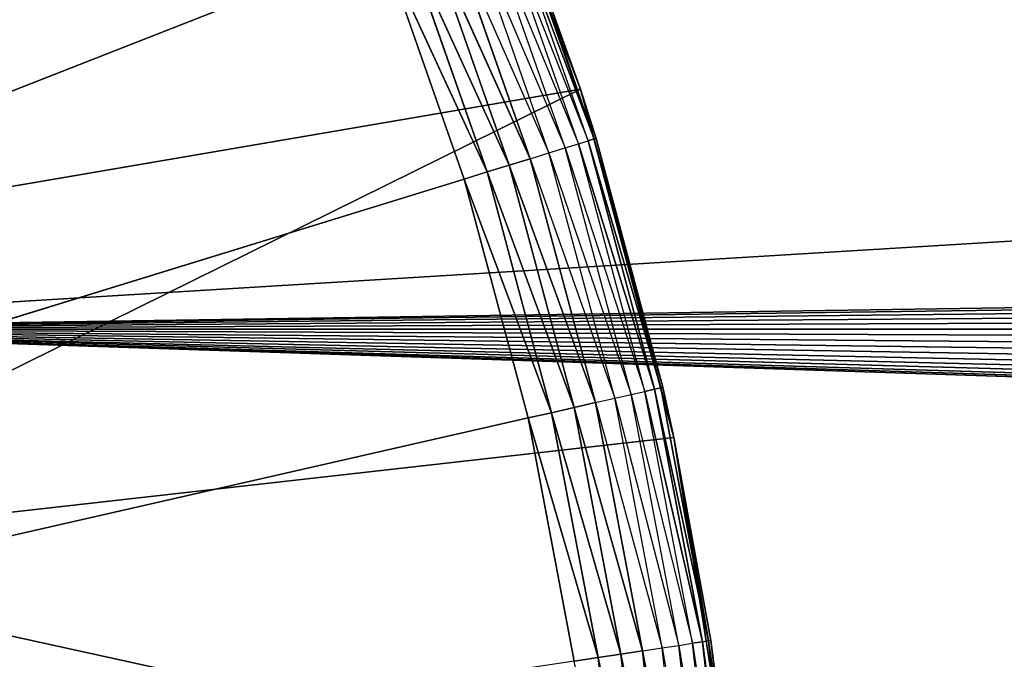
# Model space of a CAD drawing. Extents: x 0.1 to 17.7, y 0.1 to 17.7.
# Tile 260 of 656: x 1.991 to 2.1337, y 16.2539 to 16.3467. Entities that reach past the tile are written whole.
import ezdxf

# ---------------------------------------------------------------- set-up
doc = ezdxf.new("R2010")
doc.units = 0
doc.header["$LTSCALE"] = 2.54
doc.layers.get('0').update_dxf_attribs({"color": 13, "linetype": 'CONTINUOUS'})

# ---------------------------------------------------------------- blocks, each defined once
blk = doc.blocks.new('KOSZ_NA__MIECI_Z_POKRYWK__')
at = {"color": 0}
for p, q in [((1.92566, 16.30184, 10.6), (17.14677, 17.23213, 10.6)), ((1.92566, 16.30184, 10.6), (17.14677, 17.23213, 10.6)), ((15.97706, 16.51102, 10.6), (1.92566, 16.30184, 10.6)), ((15.97706, 16.51102, 10.6), (1.92566, 16.30184, 10.6)), ((15.92177, 16.48524, 10.6), (1.92566, 16.30184, 10.6)), ((15.92177, 16.48524, 10.6), (1.92566, 16.30184, 10.6)), ((15.87179, 16.45025, 10.6), (1.92566, 16.30184, 10.6)), ((15.87179, 16.45025, 10.6), (1.92566, 16.30184, 10.6)), ((15.82865, 16.40711, 10.6), (1.92566, 16.30184, 10.6)), ((15.82865, 16.40711, 10.6), (1.92566, 16.30184, 10.6)), ((2.05354, 16.3855, 10.5), (2.07229, 16.33664, 10.5)), ((2.05354, 16.3855, 10.5), (2.07229, 16.33664, 10.5)), ((2.07199, 16.32872, 10.31), (2.05971, 16.36382, 10.31)), ((2.05971, 16.36382, 10.31), (2.0734, 16.32915, 10.31316)), ((2.0734, 16.32915, 10.31316), (2.06108, 16.36436, 10.31316)), ((2.06108, 16.36436, 10.31316), (2.07426, 16.32942, 10.31653)), ((2.06108, 16.36436, 10.31316), (2.07426, 16.32942, 10.31653)), ((2.07426, 16.32942, 10.31653), (2.06192, 16.36469, 10.31653)), ((2.07426, 16.32942, 10.31653), (2.06192, 16.36469, 10.31653)), ((2.07229, 16.33664, 10.32), (2.0622, 16.3648, 10.32)), ((2.0622, 16.3648, 10.32), (2.07229, 16.33664, 10.5)), ((2.0622, 16.3648, 10.32), (2.07229, 16.33664, 10.5)), ((2.0622, 16.3648, 10.32), (2.07426, 16.32942, 10.31653)), ((2.07008, 16.32813, 10.30714), (2.05785, 16.36309, 10.30714)), ((2.05785, 16.36309, 10.30714), (2.07199, 16.32872, 10.31)), ((2.05289, 16.36115, 10.30268), (2.06772, 16.3274, 10.30468)), ((2.065, 16.32656, 10.30268), (2.05289, 16.36115, 10.30268)), ((2.06772, 16.3274, 10.30468), (2.05555, 16.36219, 10.30468)), ((2.05555, 16.36219, 10.30468), (2.07008, 16.32813, 10.30714)), ((2.06198, 16.32563, 10.30121), (2.04995, 16.35999, 10.30121)), ((2.04995, 16.35999, 10.30121), (2.065, 16.32656, 10.30268)), ((2.04995, 16.35999, 10.30121), (2.065, 16.32656, 10.30268)), ((2.06198, 16.32563, 10.30121), (2.04995, 16.35999, 10.30121)), ((2.05876, 16.32464, 10.3003), (2.04682, 16.35876, 10.3003)), ((2.04682, 16.35876, 10.3003), (2.06198, 16.32563, 10.30121)), ((2.04682, 16.35876, 10.3003), (2.06198, 16.32563, 10.30121)), ((2.05876, 16.32464, 10.3003), (2.04682, 16.35876, 10.3003)), ((1.59676, 16.18213, 10.3), (2.04358, 16.35749, 10.3)), ((1.59676, 16.18213, 10.3), (2.04358, 16.35749, 10.3)), ((15.79366, 16.35713, 10.6), (1.92566, 16.30184, 10.6)), ((15.79366, 16.35713, 10.6), (1.92566, 16.30184, 10.6)), ((2.04358, 16.35749, 10.3), (2.05544, 16.32361, 10.3)), ((2.04358, 16.35749, 10.3), (2.05544, 16.32361, 10.3)), ((2.04358, 16.35749, 10.3), (2.05876, 16.32464, 10.3003)), ((2.04358, 16.35749, 10.3), (2.05876, 16.32464, 10.3003)), ((2.07229, 16.33664, 10.5), (1.92219, 16.31097, 10.5)), ((2.07229, 16.33664, 10.5), (1.92219, 16.31097, 10.5)), ((2.07229, 16.33664, 10.5), (1.93577, 16.26917, 10.5)), ((2.07229, 16.33664, 10.5), (1.93577, 16.26917, 10.5)), ((2.07229, 16.33664, 10.32), (2.07426, 16.32942, 10.31653)), ((2.07455, 16.32951, 10.32), (2.07229, 16.33664, 10.5)), ((2.07229, 16.33664, 10.5), (2.08584, 16.28609, 10.5)), ((2.07455, 16.32951, 10.32), (2.07229, 16.33664, 10.32)), ((2.07229, 16.33664, 10.32), (2.07229, 16.33664, 10.5)), ((2.07455, 16.32951, 10.32), (2.07229, 16.33664, 10.5)), ((2.07229, 16.33664, 10.32), (2.07229, 16.33664, 10.5)), ((2.07229, 16.33664, 10.5), (2.08584, 16.28609, 10.5)), ((2.0734, 16.32915, 10.31316), (2.07426, 16.32942, 10.31653)), ((2.0734, 16.32915, 10.31316), (2.07426, 16.32942, 10.31653)), ((2.07455, 16.32951, 10.32), (2.07426, 16.32942, 10.31653)), ((2.08423, 16.29339, 10.32), (2.07426, 16.32942, 10.31653)), ((2.08423, 16.29339, 10.32), (2.07426, 16.32942, 10.31653)), ((2.08393, 16.29332, 10.31653), (2.07426, 16.32942, 10.31653)), ((2.08393, 16.29332, 10.31653), (2.07426, 16.32942, 10.31653)), ((2.08423, 16.29339, 10.32), (2.07455, 16.32951, 10.32)), ((2.07455, 16.32951, 10.32), (2.08584, 16.28609, 10.5)), ((2.07455, 16.32951, 10.32), (2.08584, 16.28609, 10.5)), ((2.08423, 16.29339, 10.32), (2.07455, 16.32951, 10.32)), ((2.06772, 16.3274, 10.30468), (2.07008, 16.32813, 10.30714)), ((2.07008, 16.32813, 10.30714), (2.07199, 16.32872, 10.31)), ((2.07967, 16.29235, 10.30714), (2.07008, 16.32813, 10.30714)), ((2.07008, 16.32813, 10.30714), (2.08162, 16.29279, 10.31)), ((2.07199, 16.32872, 10.31), (2.0734, 16.32915, 10.31316)), ((2.08162, 16.29279, 10.31), (2.07199, 16.32872, 10.31)), ((2.07199, 16.32872, 10.31), (2.08305, 16.29312, 10.31316)), ((2.07199, 16.32872, 10.31), (2.08305, 16.29312, 10.31316)), ((2.08305, 16.29312, 10.31316), (2.0734, 16.32915, 10.31316)), ((2.0734, 16.32915, 10.31316), (2.08393, 16.29332, 10.31653)), ((2.0734, 16.32915, 10.31316), (2.08393, 16.29332, 10.31653)), ((2.08305, 16.29312, 10.31316), (2.0734, 16.32915, 10.31316)), ((2.06198, 16.32563, 10.30121), (2.065, 16.32656, 10.30268)), ((2.06198, 16.32563, 10.30121), (2.065, 16.32656, 10.30268)), ((2.065, 16.32656, 10.30268), (2.06772, 16.3274, 10.30468)), ((2.065, 16.32656, 10.30268), (2.07726, 16.2918, 10.30468)), ((2.07448, 16.29117, 10.30268), (2.065, 16.32656, 10.30268)), ((2.07726, 16.2918, 10.30468), (2.06772, 16.3274, 10.30468)), ((2.06772, 16.3274, 10.30468), (2.07967, 16.29235, 10.30714)), ((2.05876, 16.32464, 10.3003), (2.06198, 16.32563, 10.30121)), ((2.05876, 16.32464, 10.3003), (2.06198, 16.32563, 10.30121)), ((2.0714, 16.29046, 10.30121), (2.06198, 16.32563, 10.30121)), ((2.06198, 16.32563, 10.30121), (2.07448, 16.29117, 10.30268)), ((2.06198, 16.32563, 10.30121), (2.07448, 16.29117, 10.30268)), ((2.0714, 16.29046, 10.30121), (2.06198, 16.32563, 10.30121)), ((2.05544, 16.32361, 10.3), (2.05876, 16.32464, 10.3003)), ((2.05544, 16.32361, 10.3), (2.05876, 16.32464, 10.3003)), ((2.06812, 16.28971, 10.3003), (2.05876, 16.32464, 10.3003)), ((2.05876, 16.32464, 10.3003), (2.0714, 16.29046, 10.30121)), ((2.05876, 16.32464, 10.3003), (2.0714, 16.29046, 10.30121)), ((2.06812, 16.28971, 10.3003), (2.05876, 16.32464, 10.3003)), ((2.05544, 16.32361, 10.3), (1.59676, 16.18213, 10.3)), ((2.05544, 16.32361, 10.3), (1.59676, 16.18213, 10.3)), ((2.05544, 16.32361, 10.3), (2.06473, 16.28894, 10.3)), ((2.05544, 16.32361, 10.3), (2.06473, 16.28894, 10.3)), ((2.05544, 16.32361, 10.3), (2.06812, 16.28971, 10.3003)), ((2.05544, 16.32361, 10.3), (2.06812, 16.28971, 10.3003)), ((1.92566, 16.30184, 10.5), (15.76787, 16.30184, 10.5)), ((1.92566, 16.30184, 10.5), (15.76787, 16.30184, 10.5)), ((15.82865, 15.95715, 10.6), (1.92566, 16.30184, 10.6)), ((1.92566, 16.30184, 10.6), (15.87179, 15.91402, 10.6)), ((1.92566, 16.30184, 10.6), (15.87179, 15.91402, 10.6)), ((1.92566, 16.30184, 10.6), (15.92177, 15.87902, 10.6)), ((15.79366, 16.00713, 10.6), (1.92566, 16.30184, 10.6)), ((15.82865, 15.95715, 10.6), (1.92566, 16.30184, 10.6)), ((15.79366, 16.00713, 10.6), (1.92566, 16.30184, 10.6)), ((15.76787, 16.06242, 10.6), (1.92566, 16.30184, 10.6)), ((15.76787, 16.06242, 10.6), (1.92566, 16.30184, 10.6)), ((15.75208, 16.12135, 10.6), (1.92566, 16.30184, 10.6)), ((15.74677, 16.18213, 10.6), (1.92566, 16.30184, 10.6)), ((15.75208, 16.12135, 10.6), (1.92566, 16.30184, 10.6)), ((15.74677, 16.18213, 10.6), (1.92566, 16.30184, 10.6)), ((15.75208, 16.24291, 10.6), (1.92566, 16.30184, 10.6)), ((15.75208, 16.24291, 10.6), (1.92566, 16.30184, 10.6)), ((15.76787, 16.30184, 10.6), (1.92566, 16.30184, 10.6)), ((15.76787, 16.30184, 10.6), (1.92566, 16.30184, 10.6)), ((16.03599, 15.83745, 10.6), (1.92566, 16.30184, 10.6)), ((16.03599, 15.83745, 10.6), (1.92566, 16.30184, 10.6)), ((15.97706, 15.85324, 10.6), (1.92566, 16.30184, 10.6)), ((15.97706, 15.85324, 10.6), (1.92566, 16.30184, 10.6)), ((1.92566, 16.30184, 10.6), (15.92177, 15.87902, 10.6)), ((2.07726, 16.2918, 10.30468), (2.07967, 16.29235, 10.30714)), ((2.07967, 16.29235, 10.30714), (2.08162, 16.29279, 10.31)), ((2.08655, 16.25595, 10.30714), (2.07967, 16.29235, 10.30714)), ((2.07967, 16.29235, 10.30714), (2.08853, 16.25625, 10.31)), ((2.08162, 16.29279, 10.31), (2.08305, 16.29312, 10.31316)), ((2.08162, 16.29279, 10.31), (2.08305, 16.29312, 10.31316)), ((2.08853, 16.25625, 10.31), (2.08162, 16.29279, 10.31)), ((2.08162, 16.29279, 10.31), (2.08999, 16.25647, 10.31316)), ((2.08162, 16.29279, 10.31), (2.08999, 16.25647, 10.31316)), ((2.08305, 16.29312, 10.31316), (2.08393, 16.29332, 10.31653)), ((2.08305, 16.29312, 10.31316), (2.08393, 16.29332, 10.31653)), ((2.08999, 16.25647, 10.31316), (2.08305, 16.29312, 10.31316)), ((2.08305, 16.29312, 10.31316), (2.09088, 16.25661, 10.31653)), ((2.08305, 16.29312, 10.31316), (2.09088, 16.25661, 10.31653)), ((2.08999, 16.25647, 10.31316), (2.08305, 16.29312, 10.31316)), ((2.08423, 16.29339, 10.32), (2.08393, 16.29332, 10.31653)), ((2.08584, 16.28609, 10.32), (2.08393, 16.29332, 10.31653)), ((2.09088, 16.25661, 10.31653), (2.08393, 16.29332, 10.31653)), ((2.09088, 16.25661, 10.31653), (2.08393, 16.29332, 10.31653)), ((2.08584, 16.28609, 10.32), (2.08423, 16.29339, 10.32)), ((2.08423, 16.29339, 10.32), (2.08584, 16.28609, 10.5)), ((2.08423, 16.29339, 10.32), (2.08584, 16.28609, 10.5)), ((2.0714, 16.29046, 10.30121), (2.07448, 16.29117, 10.30268)), ((2.0714, 16.29046, 10.30121), (2.07448, 16.29117, 10.30268)), ((2.07448, 16.29117, 10.30268), (2.07726, 16.2918, 10.30468)), ((2.07448, 16.29117, 10.30268), (2.08412, 16.25559, 10.30468)), ((2.08129, 16.25516, 10.30268), (2.07448, 16.29117, 10.30268)), ((2.08412, 16.25559, 10.30468), (2.07726, 16.2918, 10.30468)), ((2.07726, 16.2918, 10.30468), (2.08655, 16.25595, 10.30714)), ((2.06473, 16.28894, 10.3), (2.06812, 16.28971, 10.3003)), ((2.06473, 16.28894, 10.3), (2.06812, 16.28971, 10.3003)), ((2.06812, 16.28971, 10.3003), (2.0714, 16.29046, 10.30121)), ((2.06812, 16.28971, 10.3003), (2.0714, 16.29046, 10.30121)), ((2.07484, 16.25419, 10.3003), (2.06812, 16.28971, 10.3003)), ((2.06812, 16.28971, 10.3003), (2.07817, 16.25469, 10.30121)), ((2.06812, 16.28971, 10.3003), (2.07817, 16.25469, 10.30121)), ((2.07484, 16.25419, 10.3003), (2.06812, 16.28971, 10.3003)), ((2.07817, 16.25469, 10.30121), (2.0714, 16.29046, 10.30121)), ((2.0714, 16.29046, 10.30121), (2.08129, 16.25516, 10.30268)), ((2.0714, 16.29046, 10.30121), (2.08129, 16.25516, 10.30268)), ((2.07817, 16.25469, 10.30121), (2.0714, 16.29046, 10.30121)), ((2.06473, 16.28894, 10.3), (1.59676, 16.18213, 10.3)), ((2.06473, 16.28894, 10.3), (1.59676, 16.18213, 10.3)), ((2.06473, 16.28894, 10.3), (2.0714, 16.25367, 10.3)), ((2.06473, 16.28894, 10.3), (2.0714, 16.25367, 10.3)), ((2.06473, 16.28894, 10.3), (2.07484, 16.25419, 10.3003)), ((2.06473, 16.28894, 10.3), (2.07484, 16.25419, 10.3003)), ((2.08584, 16.28609, 10.5), (1.93577, 16.26917, 10.5)), ((2.08584, 16.28609, 10.5), (1.93577, 16.26917, 10.5)), ((2.08584, 16.28609, 10.32), (2.08584, 16.28609, 10.5)), ((2.08584, 16.28609, 10.5), (2.09118, 16.25665, 10.32)), ((2.09118, 16.25665, 10.32), (2.08584, 16.28609, 10.32)), ((2.08584, 16.28609, 10.5), (2.09118, 16.25665, 10.32)), ((2.08584, 16.28609, 10.5), (2.09403, 16.23439, 10.5)), ((2.08584, 16.28609, 10.32), (2.08584, 16.28609, 10.5)), ((2.08584, 16.28609, 10.5), (2.09403, 16.23439, 10.5)), ((2.08584, 16.28609, 10.32), (2.09088, 16.25661, 10.31653)), ((2.09403, 16.23439, 10.5), (1.93577, 16.26917, 10.5)), ((2.09403, 16.23439, 10.5), (1.93577, 16.26917, 10.5)), ((2.08999, 16.25647, 10.31316), (2.09088, 16.25661, 10.31653)), ((2.08999, 16.25647, 10.31316), (2.09088, 16.25661, 10.31653)), ((2.09118, 16.25665, 10.32), (2.09088, 16.25661, 10.31653)), ((2.09506, 16.21947, 10.31653), (2.09088, 16.25661, 10.31653)), ((2.09088, 16.25661, 10.31653), (2.09403, 16.23439, 10.32)), ((2.09506, 16.21947, 10.31653), (2.09088, 16.25661, 10.31653)), ((2.09403, 16.23439, 10.5), (2.09118, 16.25665, 10.32)), ((2.09403, 16.23439, 10.5), (2.09118, 16.25665, 10.32)), ((2.09403, 16.23439, 10.32), (2.09118, 16.25665, 10.32)), ((2.08129, 16.25516, 10.30268), (2.08412, 16.25559, 10.30468)), ((2.08412, 16.25559, 10.30468), (2.08655, 16.25595, 10.30714)), ((2.08824, 16.21896, 10.30468), (2.08412, 16.25559, 10.30468)), ((2.08412, 16.25559, 10.30468), (2.0907, 16.21915, 10.30714)), ((2.08655, 16.25595, 10.30714), (2.08853, 16.25625, 10.31)), ((2.0907, 16.21915, 10.30714), (2.08655, 16.25595, 10.30714)), ((2.08655, 16.25595, 10.30714), (2.09269, 16.21929, 10.31)), ((2.08853, 16.25625, 10.31), (2.08999, 16.25647, 10.31316)), ((2.08853, 16.25625, 10.31), (2.08999, 16.25647, 10.31316)), ((2.09269, 16.21929, 10.31), (2.08853, 16.25625, 10.31)), ((2.08853, 16.25625, 10.31), (2.09416, 16.2194, 10.31316)), ((2.08853, 16.25625, 10.31), (2.09416, 16.2194, 10.31316)), ((2.09416, 16.2194, 10.31316), (2.08999, 16.25647, 10.31316)), ((2.08999, 16.25647, 10.31316), (2.09506, 16.21947, 10.31653)), ((2.08999, 16.25647, 10.31316), (2.09506, 16.21947, 10.31653)), ((2.09416, 16.2194, 10.31316), (2.08999, 16.25647, 10.31316)), ((2.0714, 16.25367, 10.3), (2.07484, 16.25419, 10.3003)), ((2.0714, 16.25367, 10.3), (2.07484, 16.25419, 10.3003)), ((2.07484, 16.25419, 10.3003), (2.07817, 16.25469, 10.30121)), ((2.07484, 16.25419, 10.3003), (2.07817, 16.25469, 10.30121)), ((2.07889, 16.21826, 10.3003), (2.07484, 16.25419, 10.3003)), ((2.07484, 16.25419, 10.3003), (2.08224, 16.21851, 10.30121)), ((2.07484, 16.25419, 10.3003), (2.08224, 16.21851, 10.30121)), ((2.07889, 16.21826, 10.3003), (2.07484, 16.25419, 10.3003)), ((2.07817, 16.25469, 10.30121), (2.08129, 16.25516, 10.30268)), ((2.07817, 16.25469, 10.30121), (2.08129, 16.25516, 10.30268)), ((2.08224, 16.21851, 10.30121), (2.07817, 16.25469, 10.30121)), ((2.07817, 16.25469, 10.30121), (2.08539, 16.21875, 10.30268)), ((2.07817, 16.25469, 10.30121), (2.08539, 16.21875, 10.30268)), ((2.08224, 16.21851, 10.30121), (2.07817, 16.25469, 10.30121)), ((2.08129, 16.25516, 10.30268), (2.08824, 16.21896, 10.30468)), ((2.08539, 16.21875, 10.30268), (2.08129, 16.25516, 10.30268))]:
    blk.add_line(p, q, dxfattribs=at)
mesh = blk.add_polyface(dxfattribs=at)
corners = [(8.50284, 8.81267, 31.6), (8.49676, 8.88213, 31.6), (0.29676, 17.48213, 31.6)]
mesh.append_faces([[corners[k] for k in face] for face in [(0, 1, 2)]], dxfattribs={"color": 0})
mesh = blk.add_polyface(dxfattribs=at)
corners = [(8.50284, 8.81267, 31.6), (0.29676, 17.48213, 31.6), (0.29676, 0.28213, 31.6)]
mesh.append_faces([[corners[k] for k in face] for face in [(0, 1, 2)]], dxfattribs={"color": 0})
mesh = blk.add_polyface(dxfattribs=at)
corners = [(8.50284, 8.95159, 31.6), (0.29676, 17.48213, 31.6), (8.49676, 8.88213, 31.6)]
mesh.append_faces([[corners[k] for k in face] for face in [(0, 1, 2)]], dxfattribs={"color": 0})
mesh = blk.add_polyface(dxfattribs=at)
corners = [(8.52089, 9.01894, 31.6), (0.29676, 17.48213, 31.6), (8.50284, 8.95159, 31.6)]
mesh.append_faces([[corners[k] for k in face] for face in [(0, 1, 2)]], dxfattribs={"color": 0})
mesh = blk.add_polyface(dxfattribs=at)
corners = [(8.55035, 9.08213, 31.6), (0.29676, 17.48213, 31.6), (8.52089, 9.01894, 31.6)]
mesh.append_faces([[corners[k] for k in face] for face in [(0, 1, 2)]], dxfattribs={"color": 0})
mesh = blk.add_polyface(dxfattribs=at)
corners = [(8.59035, 9.13924, 31.6), (0.29676, 17.48213, 31.6), (8.55035, 9.08213, 31.6)]
mesh.append_faces([[corners[k] for k in face] for face in [(0, 1, 2)]], dxfattribs={"color": 0})
mesh = blk.add_polyface(dxfattribs=at)
corners = [(8.63965, 9.18855, 31.6), (0.29676, 17.48213, 31.6), (8.59035, 9.13924, 31.6)]
mesh.append_faces([[corners[k] for k in face] for face in [(0, 1, 2)]], dxfattribs={"color": 0})
mesh = blk.add_polyface(dxfattribs=at)
corners = [(8.69676, 9.22854, 31.6), (0.29676, 17.48213, 31.6), (8.63965, 9.18855, 31.6)]
mesh.append_faces([[corners[k] for k in face] for face in [(0, 1, 2)]], dxfattribs={"color": 0})
mesh = blk.add_polyface(dxfattribs=at)
corners = [(8.75996, 9.25801, 31.6), (0.29676, 17.48213, 31.6), (8.69676, 9.22854, 31.6)]
mesh.append_faces([[corners[k] for k in face] for face in [(0, 1, 2)]], dxfattribs={"color": 0})
mesh = blk.add_polyface(dxfattribs=at)
corners = [(8.82731, 9.27605, 31.6), (0.29676, 17.48213, 31.6), (8.75996, 9.25801, 31.6)]
mesh.append_faces([[corners[k] for k in face] for face in [(0, 1, 2)]], dxfattribs={"color": 0})
mesh = blk.add_polyface(dxfattribs=at)
corners = [(17.49677, 17.48213, 31.6), (0.29676, 17.48213, 31.6), (8.82731, 9.27605, 31.6)]
mesh.append_faces([[corners[k] for k in face] for face in [(0, 1, 2)]], dxfattribs={"color": 0})
mesh = blk.add_polyface(dxfattribs=at)
corners = [(17.49677, 0.28213, 31.5), (0.29676, 0.28213, 31.5), (0.29676, 17.48213, 31.5)]
mesh.append_faces([[corners[k] for k in face] for face in [(0, 1, 2)]], dxfattribs={"color": 0})
mesh = blk.add_polyface(dxfattribs=at)
corners = [(17.49677, 0.28213, 31.5), (0.29676, 17.48213, 31.5), (17.49677, 17.48213, 31.5)]
mesh.append_faces([[corners[k] for k in face] for face in [(0, 1, 2)]], dxfattribs={"color": 0})
mesh = blk.add_polyface(dxfattribs=at)
corners = [(15.79366, 16.35713, 10.5), (15.76787, 16.30184, 10.5), (0.54677, 17.23213, 10.5)]
mesh.append_faces([[corners[k] for k in face] for face in [(0, 1, 2)]], dxfattribs={"color": 0})
mesh = blk.add_polyface(dxfattribs=at)
corners = [(15.76787, 16.30184, 10.5), (1.71647, 16.51102, 10.5), (0.54677, 17.23213, 10.5)]
mesh.append_faces([[corners[k] for k in face] for face in [(0, 1, 2)]], dxfattribs={"color": 0})
mesh = blk.add_polyface(dxfattribs=at)
corners = [(17.14677, 17.23213, 10.6), (1.89987, 16.35713, 10.6), (1.92566, 16.30184, 10.6)]
mesh.append_faces([[corners[k] for k in face] for face in [(0, 1, 2)]], dxfattribs={"color": 0})
mesh = blk.add_polyface(dxfattribs=at)
corners = [(17.14677, 17.23213, 10.6), (1.92566, 16.30184, 10.6), (15.97706, 16.51102, 10.6)]
mesh.append_faces([[corners[k] for k in face] for face in [(0, 1, 2)]], dxfattribs={"color": 0})
mesh = blk.add_polyface(dxfattribs=at)
corners = [(15.76787, 16.30184, 10.5), (1.77176, 16.48524, 10.5), (1.71647, 16.51102, 10.5)]
mesh.append_faces([[corners[k] for k in face] for face in [(0, 1, 2)]], dxfattribs={"color": 0})
mesh = blk.add_polyface(dxfattribs=at)
corners = [(15.97706, 16.51102, 10.6), (1.92566, 16.30184, 10.6), (15.92177, 16.48524, 10.6)]
mesh.append_faces([[corners[k] for k in face] for face in [(0, 1, 2)]], dxfattribs={"color": 0})
mesh = blk.add_polyface(dxfattribs=at)
corners = [(15.76787, 16.30184, 10.5), (1.82174, 16.45025, 10.5), (1.77176, 16.48524, 10.5)]
mesh.append_faces([[corners[k] for k in face] for face in [(0, 1, 2)]], dxfattribs={"color": 0})
mesh = blk.add_polyface(dxfattribs=at)
corners = [(15.92177, 16.48524, 10.6), (1.92566, 16.30184, 10.6), (15.87179, 16.45025, 10.6)]
mesh.append_faces([[corners[k] for k in face] for face in [(0, 1, 2)]], dxfattribs={"color": 0})
mesh = blk.add_polyface(dxfattribs=at)
corners = [(1.99336, 16.45252, 10.3), (1.59676, 16.18213, 10.3), (1.97204, 16.48141, 10.3)]
mesh.append_faces([[corners[k] for k in face] for face in [(0, 1, 2)]], dxfattribs={"color": 0})
mesh = blk.add_polyface(dxfattribs=at)
corners = [(2.01246, 16.42213, 10.3), (1.59676, 16.18213, 10.3), (1.99336, 16.45252, 10.3)]
mesh.append_faces([[corners[k] for k in face] for face in [(0, 1, 2)]], dxfattribs={"color": 0})
mesh = blk.add_polyface(dxfattribs=at)
corners = [(15.76787, 16.30184, 10.5), (1.86488, 16.40711, 10.5), (1.82174, 16.45025, 10.5)]
mesh.append_faces([[corners[k] for k in face] for face in [(0, 1, 2)]], dxfattribs={"color": 0})
mesh = blk.add_polyface(dxfattribs=at)
corners = [(15.87179, 16.45025, 10.6), (1.92566, 16.30184, 10.6), (15.82865, 16.40711, 10.6)]
mesh.append_faces([[corners[k] for k in face] for face in [(0, 1, 2)]], dxfattribs={"color": 0})
mesh = blk.add_polyface(dxfattribs=at)
corners = [(2.02923, 16.39039, 10.3), (1.59676, 16.18213, 10.3), (2.01246, 16.42213, 10.3)]
mesh.append_faces([[corners[k] for k in face] for face in [(0, 1, 2)]], dxfattribs={"color": 0})
mesh = blk.add_polyface(dxfattribs=at)
corners = [(15.76787, 16.30184, 10.5), (1.89987, 16.35713, 10.5), (1.86488, 16.40711, 10.5)]
mesh.append_faces([[corners[k] for k in face] for face in [(0, 1, 2)]], dxfattribs={"color": 0})
mesh = blk.add_polyface(dxfattribs=at)
corners = [(15.82865, 16.40711, 10.6), (1.92566, 16.30184, 10.6), (15.79366, 16.35713, 10.6)]
mesh.append_faces([[corners[k] for k in face] for face in [(0, 1, 2)]], dxfattribs={"color": 0})
mesh = blk.add_polyface(dxfattribs=at)
corners = [(2.04358, 16.35749, 10.3), (1.59676, 16.18213, 10.3), (2.02923, 16.39039, 10.3)]
mesh.append_faces([[corners[k] for k in face] for face in [(0, 1, 2)]], dxfattribs={"color": 0})
mesh = blk.add_polyface(dxfattribs=at)
corners = [(2.05354, 16.3855, 10.5), (1.90347, 16.35074, 10.5), (1.92219, 16.31097, 10.5)]
mesh.append_faces([[corners[k] for k in face] for face in [(0, 1, 2)]], dxfattribs={"color": 0})
mesh = blk.add_polyface(dxfattribs=at)
corners = [(2.07229, 16.33664, 10.5), (2.05354, 16.3855, 10.5), (1.92219, 16.31097, 10.5)]
mesh.append_faces([[corners[k] for k in face] for face in [(0, 1, 2)]], dxfattribs={"color": 0})
mesh = blk.add_polyface(dxfattribs=at)
corners = [(2.05354, 16.3855, 10.5), (2.07229, 16.33664, 10.5), (2.0622, 16.3648, 10.32)]
mesh.append_faces([[corners[k] for k in face] for face in [(0, 1, 2)]], dxfattribs={"color": 0})
mesh = blk.add_polyface(dxfattribs=at)
corners = [(2.06192, 16.36469, 10.31653), (2.07426, 16.32942, 10.31653), (2.06108, 16.36436, 10.31316)]
mesh.append_faces([[corners[k] for k in face] for face in [(0, 1, 2)]], dxfattribs={"color": 0})
mesh = blk.add_polyface(dxfattribs=at)
corners = [(2.06108, 16.36436, 10.31316), (2.07426, 16.32942, 10.31653), (2.0734, 16.32915, 10.31316)]
mesh.append_faces([[corners[k] for k in face] for face in [(0, 1, 2)]], dxfattribs={"color": 0})
mesh = blk.add_polyface(dxfattribs=at)
corners = [(2.0622, 16.3648, 10.32), (2.07426, 16.32942, 10.31653), (2.06192, 16.36469, 10.31653)]
mesh.append_faces([[corners[k] for k in face] for face in [(0, 1, 2)]], dxfattribs={"color": 0})
mesh = blk.add_polyface(dxfattribs=at)
corners = [(2.0622, 16.3648, 10.32), (2.07229, 16.33664, 10.5), (2.07229, 16.33664, 10.32)]
mesh.append_faces([[corners[k] for k in face] for face in [(0, 1, 2)]], dxfattribs={"color": 0})
mesh = blk.add_polyface(dxfattribs=at)
corners = [(2.065, 16.32656, 10.30268), (2.04995, 16.35999, 10.30121), (2.05289, 16.36115, 10.30268)]
mesh.append_faces([[corners[k] for k in face] for face in [(0, 1, 2)]], dxfattribs={"color": 0})
mesh = blk.add_polyface(dxfattribs=at)
corners = [(2.06198, 16.32563, 10.30121), (2.04682, 16.35876, 10.3003), (2.04995, 16.35999, 10.30121)]
mesh.append_faces([[corners[k] for k in face] for face in [(0, 1, 2)]], dxfattribs={"color": 0})
mesh = blk.add_polyface(dxfattribs=at)
corners = [(2.065, 16.32656, 10.30268), (2.06198, 16.32563, 10.30121), (2.04995, 16.35999, 10.30121)]
mesh.append_faces([[corners[k] for k in face] for face in [(0, 1, 2)]], dxfattribs={"color": 0})
mesh = blk.add_polyface(dxfattribs=at)
corners = [(2.05876, 16.32464, 10.3003), (2.04358, 16.35749, 10.3), (2.04682, 16.35876, 10.3003)]
mesh.append_faces([[corners[k] for k in face] for face in [(0, 1, 2)]], dxfattribs={"color": 0})
mesh = blk.add_polyface(dxfattribs=at)
corners = [(2.06198, 16.32563, 10.30121), (2.05876, 16.32464, 10.3003), (2.04682, 16.35876, 10.3003)]
mesh.append_faces([[corners[k] for k in face] for face in [(0, 1, 2)]], dxfattribs={"color": 0})
mesh = blk.add_polyface(dxfattribs=at)
corners = [(2.05544, 16.32361, 10.3), (1.59676, 16.18213, 10.3), (2.04358, 16.35749, 10.3)]
mesh.append_faces([[corners[k] for k in face] for face in [(0, 1, 2)]], dxfattribs={"color": 0})
mesh = blk.add_polyface(dxfattribs=at)
corners = [(15.76787, 16.30184, 10.5), (1.92566, 16.30184, 10.5), (1.89987, 16.35713, 10.5)]
mesh.append_faces([[corners[k] for k in face] for face in [(0, 1, 2)]], dxfattribs={"color": 0})
mesh = blk.add_polyface(dxfattribs=at)
corners = [(15.79366, 16.35713, 10.6), (1.92566, 16.30184, 10.6), (15.76787, 16.30184, 10.6)]
mesh.append_faces([[corners[k] for k in face] for face in [(0, 1, 2)]], dxfattribs={"color": 0})
mesh = blk.add_polyface(dxfattribs=at)
corners = [(2.05876, 16.32464, 10.3003), (2.05544, 16.32361, 10.3), (2.04358, 16.35749, 10.3)]
mesh.append_faces([[corners[k] for k in face] for face in [(0, 1, 2)]], dxfattribs={"color": 0})
mesh = blk.add_polyface(dxfattribs=at)
corners = [(2.07229, 16.33664, 10.5), (1.92219, 16.31097, 10.5), (1.93577, 16.26917, 10.5)]
mesh.append_faces([[corners[k] for k in face] for face in [(0, 1, 2)]], dxfattribs={"color": 0})
mesh = blk.add_polyface(dxfattribs=at)
corners = [(2.08584, 16.28609, 10.5), (2.07229, 16.33664, 10.5), (1.93577, 16.26917, 10.5)]
mesh.append_faces([[corners[k] for k in face] for face in [(0, 1, 2)]], dxfattribs={"color": 0})
mesh = blk.add_polyface(dxfattribs=at)
corners = [(2.07229, 16.33664, 10.5), (2.08584, 16.28609, 10.5), (2.07455, 16.32951, 10.32)]
mesh.append_faces([[corners[k] for k in face] for face in [(0, 1, 2)]], dxfattribs={"color": 0})
mesh = blk.add_polyface(dxfattribs=at)
corners = [(2.07229, 16.33664, 10.5), (2.07455, 16.32951, 10.32), (2.07229, 16.33664, 10.32)]
mesh.append_faces([[corners[k] for k in face] for face in [(0, 1, 2)]], dxfattribs={"color": 0})
mesh = blk.add_polyface(dxfattribs=at)
corners = [(2.07426, 16.32942, 10.31653), (2.08393, 16.29332, 10.31653), (2.0734, 16.32915, 10.31316)]
mesh.append_faces([[corners[k] for k in face] for face in [(0, 1, 2)]], dxfattribs={"color": 0})
mesh = blk.add_polyface(dxfattribs=at)
corners = [(2.07455, 16.32951, 10.32), (2.08423, 16.29339, 10.32), (2.07426, 16.32942, 10.31653)]
mesh.append_faces([[corners[k] for k in face] for face in [(0, 1, 2)]], dxfattribs={"color": 0})
mesh = blk.add_polyface(dxfattribs=at)
corners = [(2.07426, 16.32942, 10.31653), (2.08423, 16.29339, 10.32), (2.08393, 16.29332, 10.31653)]
mesh.append_faces([[corners[k] for k in face] for face in [(0, 1, 2)]], dxfattribs={"color": 0})
mesh = blk.add_polyface(dxfattribs=at)
corners = [(2.07455, 16.32951, 10.32), (2.08584, 16.28609, 10.5), (2.08423, 16.29339, 10.32)]
mesh.append_faces([[corners[k] for k in face] for face in [(0, 1, 2)]], dxfattribs={"color": 0})
mesh = blk.add_polyface(dxfattribs=at)
corners = [(2.0734, 16.32915, 10.31316), (2.08305, 16.29312, 10.31316), (2.07199, 16.32872, 10.31)]
mesh.append_faces([[corners[k] for k in face] for face in [(0, 1, 2)]], dxfattribs={"color": 0})
mesh = blk.add_polyface(dxfattribs=at)
corners = [(2.07199, 16.32872, 10.31), (2.08305, 16.29312, 10.31316), (2.08162, 16.29279, 10.31)]
mesh.append_faces([[corners[k] for k in face] for face in [(0, 1, 2)]], dxfattribs={"color": 0})
mesh = blk.add_polyface(dxfattribs=at)
corners = [(2.0734, 16.32915, 10.31316), (2.08393, 16.29332, 10.31653), (2.08305, 16.29312, 10.31316)]
mesh.append_faces([[corners[k] for k in face] for face in [(0, 1, 2)]], dxfattribs={"color": 0})
mesh = blk.add_polyface(dxfattribs=at)
corners = [(2.07448, 16.29117, 10.30268), (2.06198, 16.32563, 10.30121), (2.065, 16.32656, 10.30268)]
mesh.append_faces([[corners[k] for k in face] for face in [(0, 1, 2)]], dxfattribs={"color": 0})
mesh = blk.add_polyface(dxfattribs=at)
corners = [(2.0714, 16.29046, 10.30121), (2.05876, 16.32464, 10.3003), (2.06198, 16.32563, 10.30121)]
mesh.append_faces([[corners[k] for k in face] for face in [(0, 1, 2)]], dxfattribs={"color": 0})
mesh = blk.add_polyface(dxfattribs=at)
corners = [(2.07448, 16.29117, 10.30268), (2.0714, 16.29046, 10.30121), (2.06198, 16.32563, 10.30121)]
mesh.append_faces([[corners[k] for k in face] for face in [(0, 1, 2)]], dxfattribs={"color": 0})
mesh = blk.add_polyface(dxfattribs=at)
corners = [(2.06812, 16.28971, 10.3003), (2.05544, 16.32361, 10.3), (2.05876, 16.32464, 10.3003)]
mesh.append_faces([[corners[k] for k in face] for face in [(0, 1, 2)]], dxfattribs={"color": 0})
mesh = blk.add_polyface(dxfattribs=at)
corners = [(2.0714, 16.29046, 10.30121), (2.06812, 16.28971, 10.3003), (2.05876, 16.32464, 10.3003)]
mesh.append_faces([[corners[k] for k in face] for face in [(0, 1, 2)]], dxfattribs={"color": 0})
mesh = blk.add_polyface(dxfattribs=at)
corners = [(2.06473, 16.28894, 10.3), (1.59676, 16.18213, 10.3), (2.05544, 16.32361, 10.3)]
mesh.append_faces([[corners[k] for k in face] for face in [(0, 1, 2)]], dxfattribs={"color": 0})
mesh = blk.add_polyface(dxfattribs=at)
corners = [(2.06812, 16.28971, 10.3003), (2.06473, 16.28894, 10.3), (2.05544, 16.32361, 10.3)]
mesh.append_faces([[corners[k] for k in face] for face in [(0, 1, 2)]], dxfattribs={"color": 0})
mesh = blk.add_polyface(dxfattribs=at)
corners = [(15.76787, 16.30184, 10.5), (1.94145, 16.24291, 10.5), (1.92566, 16.30184, 10.5)]
mesh.append_faces([[corners[k] for k in face] for face in [(0, 1, 2)]], dxfattribs={"color": 0})
mesh = blk.add_polyface(dxfattribs=at)
corners = [(15.87179, 15.91402, 10.6), (15.82865, 15.95715, 10.6), (1.92566, 16.30184, 10.6)]
mesh.append_faces([[corners[k] for k in face] for face in [(0, 1, 2)]], dxfattribs={"color": 0})
mesh = blk.add_polyface(dxfattribs=at)
corners = [(15.92177, 15.87902, 10.6), (15.87179, 15.91402, 10.6), (1.92566, 16.30184, 10.6)]
mesh.append_faces([[corners[k] for k in face] for face in [(0, 1, 2)]], dxfattribs={"color": 0})
mesh = blk.add_polyface(dxfattribs=at)
corners = [(15.82865, 15.95715, 10.6), (15.79366, 16.00713, 10.6), (1.92566, 16.30184, 10.6)]
mesh.append_faces([[corners[k] for k in face] for face in [(0, 1, 2)]], dxfattribs={"color": 0})
mesh = blk.add_polyface(dxfattribs=at)
corners = [(15.79366, 16.00713, 10.6), (15.76787, 16.06242, 10.6), (1.92566, 16.30184, 10.6)]
mesh.append_faces([[corners[k] for k in face] for face in [(0, 1, 2)]], dxfattribs={"color": 0})
mesh = blk.add_polyface(dxfattribs=at)
corners = [(15.76787, 16.06242, 10.6), (15.75208, 16.12135, 10.6), (1.92566, 16.30184, 10.6)]
mesh.append_faces([[corners[k] for k in face] for face in [(0, 1, 2)]], dxfattribs={"color": 0})
mesh = blk.add_polyface(dxfattribs=at)
corners = [(15.75208, 16.12135, 10.6), (15.74677, 16.18213, 10.6), (1.92566, 16.30184, 10.6)]
mesh.append_faces([[corners[k] for k in face] for face in [(0, 1, 2)]], dxfattribs={"color": 0})
mesh = blk.add_polyface(dxfattribs=at)
corners = [(15.75208, 16.24291, 10.6), (1.92566, 16.30184, 10.6), (15.74677, 16.18213, 10.6)]
mesh.append_faces([[corners[k] for k in face] for face in [(0, 1, 2)]], dxfattribs={"color": 0})
mesh = blk.add_polyface(dxfattribs=at)
corners = [(15.76787, 16.30184, 10.6), (1.92566, 16.30184, 10.6), (15.75208, 16.24291, 10.6)]
mesh.append_faces([[corners[k] for k in face] for face in [(0, 1, 2)]], dxfattribs={"color": 0})
mesh = blk.add_polyface(dxfattribs=at)
corners = [(16.03599, 15.83745, 10.6), (1.92566, 16.30184, 10.6), (1.94145, 16.24291, 10.6)]
mesh.append_faces([[corners[k] for k in face] for face in [(0, 1, 2)]], dxfattribs={"color": 0})
mesh = blk.add_polyface(dxfattribs=at)
corners = [(16.03599, 15.83745, 10.6), (15.97706, 15.85324, 10.6), (1.92566, 16.30184, 10.6)]
mesh.append_faces([[corners[k] for k in face] for face in [(0, 1, 2)]], dxfattribs={"color": 0})
mesh = blk.add_polyface(dxfattribs=at)
corners = [(15.97706, 15.85324, 10.6), (15.92177, 15.87902, 10.6), (1.92566, 16.30184, 10.6)]
mesh.append_faces([[corners[k] for k in face] for face in [(0, 1, 2)]], dxfattribs={"color": 0})
mesh = blk.add_polyface(dxfattribs=at)
corners = [(15.76787, 16.30184, 10.5), (1.94676, 16.18213, 10.5), (1.94145, 16.24291, 10.5)]
mesh.append_faces([[corners[k] for k in face] for face in [(0, 1, 2)]], dxfattribs={"color": 0})
mesh = blk.add_polyface(dxfattribs=at)
corners = [(15.76787, 16.30184, 10.5), (15.75208, 16.24291, 10.5), (1.94676, 16.18213, 10.5)]
mesh.append_faces([[corners[k] for k in face] for face in [(0, 1, 2)]], dxfattribs={"color": 0})
mesh = blk.add_polyface(dxfattribs=at)
corners = [(2.08305, 16.29312, 10.31316), (2.08999, 16.25647, 10.31316), (2.08162, 16.29279, 10.31)]
mesh.append_faces([[corners[k] for k in face] for face in [(0, 1, 2)]], dxfattribs={"color": 0})
mesh = blk.add_polyface(dxfattribs=at)
corners = [(2.08162, 16.29279, 10.31), (2.08999, 16.25647, 10.31316), (2.08853, 16.25625, 10.31)]
mesh.append_faces([[corners[k] for k in face] for face in [(0, 1, 2)]], dxfattribs={"color": 0})
mesh = blk.add_polyface(dxfattribs=at)
corners = [(2.08393, 16.29332, 10.31653), (2.09088, 16.25661, 10.31653), (2.08305, 16.29312, 10.31316)]
mesh.append_faces([[corners[k] for k in face] for face in [(0, 1, 2)]], dxfattribs={"color": 0})
mesh = blk.add_polyface(dxfattribs=at)
corners = [(2.08305, 16.29312, 10.31316), (2.09088, 16.25661, 10.31653), (2.08999, 16.25647, 10.31316)]
mesh.append_faces([[corners[k] for k in face] for face in [(0, 1, 2)]], dxfattribs={"color": 0})
mesh = blk.add_polyface(dxfattribs=at)
corners = [(2.08393, 16.29332, 10.31653), (2.08584, 16.28609, 10.32), (2.09088, 16.25661, 10.31653)]
mesh.append_faces([[corners[k] for k in face] for face in [(0, 1, 2)]], dxfattribs={"color": 0})
mesh = blk.add_polyface(dxfattribs=at)
corners = [(2.08423, 16.29339, 10.32), (2.08584, 16.28609, 10.5), (2.08584, 16.28609, 10.32)]
mesh.append_faces([[corners[k] for k in face] for face in [(0, 1, 2)]], dxfattribs={"color": 0})
mesh = blk.add_polyface(dxfattribs=at)
corners = [(2.08129, 16.25516, 10.30268), (2.0714, 16.29046, 10.30121), (2.07448, 16.29117, 10.30268)]
mesh.append_faces([[corners[k] for k in face] for face in [(0, 1, 2)]], dxfattribs={"color": 0})
mesh = blk.add_polyface(dxfattribs=at)
corners = [(2.07484, 16.25419, 10.3003), (2.06473, 16.28894, 10.3), (2.06812, 16.28971, 10.3003)]
mesh.append_faces([[corners[k] for k in face] for face in [(0, 1, 2)]], dxfattribs={"color": 0})
mesh = blk.add_polyface(dxfattribs=at)
corners = [(2.07817, 16.25469, 10.30121), (2.06812, 16.28971, 10.3003), (2.0714, 16.29046, 10.30121)]
mesh.append_faces([[corners[k] for k in face] for face in [(0, 1, 2)]], dxfattribs={"color": 0})
mesh = blk.add_polyface(dxfattribs=at)
corners = [(2.07817, 16.25469, 10.30121), (2.07484, 16.25419, 10.3003), (2.06812, 16.28971, 10.3003)]
mesh.append_faces([[corners[k] for k in face] for face in [(0, 1, 2)]], dxfattribs={"color": 0})
mesh = blk.add_polyface(dxfattribs=at)
corners = [(2.08129, 16.25516, 10.30268), (2.07817, 16.25469, 10.30121), (2.0714, 16.29046, 10.30121)]
mesh.append_faces([[corners[k] for k in face] for face in [(0, 1, 2)]], dxfattribs={"color": 0})
mesh = blk.add_polyface(dxfattribs=at)
corners = [(2.0714, 16.25367, 10.3), (1.59676, 16.18213, 10.3), (2.06473, 16.28894, 10.3)]
mesh.append_faces([[corners[k] for k in face] for face in [(0, 1, 2)]], dxfattribs={"color": 0})
mesh = blk.add_polyface(dxfattribs=at)
corners = [(2.07484, 16.25419, 10.3003), (2.0714, 16.25367, 10.3), (2.06473, 16.28894, 10.3)]
mesh.append_faces([[corners[k] for k in face] for face in [(0, 1, 2)]], dxfattribs={"color": 0})
mesh = blk.add_polyface(dxfattribs=at)
corners = [(2.09403, 16.23439, 10.5), (2.08584, 16.28609, 10.5), (1.93577, 16.26917, 10.5)]
mesh.append_faces([[corners[k] for k in face] for face in [(0, 1, 2)]], dxfattribs={"color": 0})
mesh = blk.add_polyface(dxfattribs=at)
corners = [(2.08584, 16.28609, 10.5), (2.09118, 16.25665, 10.32), (2.08584, 16.28609, 10.32)]
mesh.append_faces([[corners[k] for k in face] for face in [(0, 1, 2)]], dxfattribs={"color": 0})
mesh = blk.add_polyface(dxfattribs=at)
corners = [(2.08584, 16.28609, 10.5), (2.09403, 16.23439, 10.5), (2.09118, 16.25665, 10.32)]
mesh.append_faces([[corners[k] for k in face] for face in [(0, 1, 2)]], dxfattribs={"color": 0})
mesh = blk.add_polyface(dxfattribs=at)
corners = [(2.09403, 16.23439, 10.5), (1.93577, 16.26917, 10.5), (1.944, 16.226, 10.5)]
mesh.append_faces([[corners[k] for k in face] for face in [(0, 1, 2)]], dxfattribs={"color": 0})
mesh = blk.add_polyface(dxfattribs=at)
corners = [(2.09088, 16.25661, 10.31653), (2.09506, 16.21947, 10.31653), (2.08999, 16.25647, 10.31316)]
mesh.append_faces([[corners[k] for k in face] for face in [(0, 1, 2)]], dxfattribs={"color": 0})
mesh = blk.add_polyface(dxfattribs=at)
corners = [(2.09088, 16.25661, 10.31653), (2.09403, 16.23439, 10.32), (2.09506, 16.21947, 10.31653)]
mesh.append_faces([[corners[k] for k in face] for face in [(0, 1, 2)]], dxfattribs={"color": 0})
mesh = blk.add_polyface(dxfattribs=at)
corners = [(2.09118, 16.25665, 10.32), (2.09403, 16.23439, 10.5), (2.09403, 16.23439, 10.32)]
mesh.append_faces([[corners[k] for k in face] for face in [(0, 1, 2)]], dxfattribs={"color": 0})
mesh = blk.add_polyface(dxfattribs=at)
corners = [(2.08999, 16.25647, 10.31316), (2.09416, 16.2194, 10.31316), (2.08853, 16.25625, 10.31)]
mesh.append_faces([[corners[k] for k in face] for face in [(0, 1, 2)]], dxfattribs={"color": 0})
mesh = blk.add_polyface(dxfattribs=at)
corners = [(2.08853, 16.25625, 10.31), (2.09416, 16.2194, 10.31316), (2.09269, 16.21929, 10.31)]
mesh.append_faces([[corners[k] for k in face] for face in [(0, 1, 2)]], dxfattribs={"color": 0})
mesh = blk.add_polyface(dxfattribs=at)
corners = [(2.08999, 16.25647, 10.31316), (2.09506, 16.21947, 10.31653), (2.09416, 16.2194, 10.31316)]
mesh.append_faces([[corners[k] for k in face] for face in [(0, 1, 2)]], dxfattribs={"color": 0})
mesh = blk.add_polyface(dxfattribs=at)
corners = [(2.07889, 16.21826, 10.3003), (2.0714, 16.25367, 10.3), (2.07484, 16.25419, 10.3003)]
mesh.append_faces([[corners[k] for k in face] for face in [(0, 1, 2)]], dxfattribs={"color": 0})
mesh = blk.add_polyface(dxfattribs=at)
corners = [(2.08224, 16.21851, 10.30121), (2.07484, 16.25419, 10.3003), (2.07817, 16.25469, 10.30121)]
mesh.append_faces([[corners[k] for k in face] for face in [(0, 1, 2)]], dxfattribs={"color": 0})
mesh = blk.add_polyface(dxfattribs=at)
corners = [(2.08224, 16.21851, 10.30121), (2.07889, 16.21826, 10.3003), (2.07484, 16.25419, 10.3003)]
mesh.append_faces([[corners[k] for k in face] for face in [(0, 1, 2)]], dxfattribs={"color": 0})
mesh = blk.add_polyface(dxfattribs=at)
corners = [(2.08539, 16.21875, 10.30268), (2.07817, 16.25469, 10.30121), (2.08129, 16.25516, 10.30268)]
mesh.append_faces([[corners[k] for k in face] for face in [(0, 1, 2)]], dxfattribs={"color": 0})
mesh = blk.add_polyface(dxfattribs=at)
corners = [(2.08539, 16.21875, 10.30268), (2.08224, 16.21851, 10.30121), (2.07817, 16.25469, 10.30121)]
mesh.append_faces([[corners[k] for k in face] for face in [(0, 1, 2)]], dxfattribs={"color": 0})

msp = doc.modelspace()

# ---------------------------------------------------------------- block references
at = {"color": 0}
msp.add_blockref('KOSZ_NA__MIECI_Z_POKRYWK__', (0, 0), dxfattribs=at)

doc.saveas('drawing.dxf')
